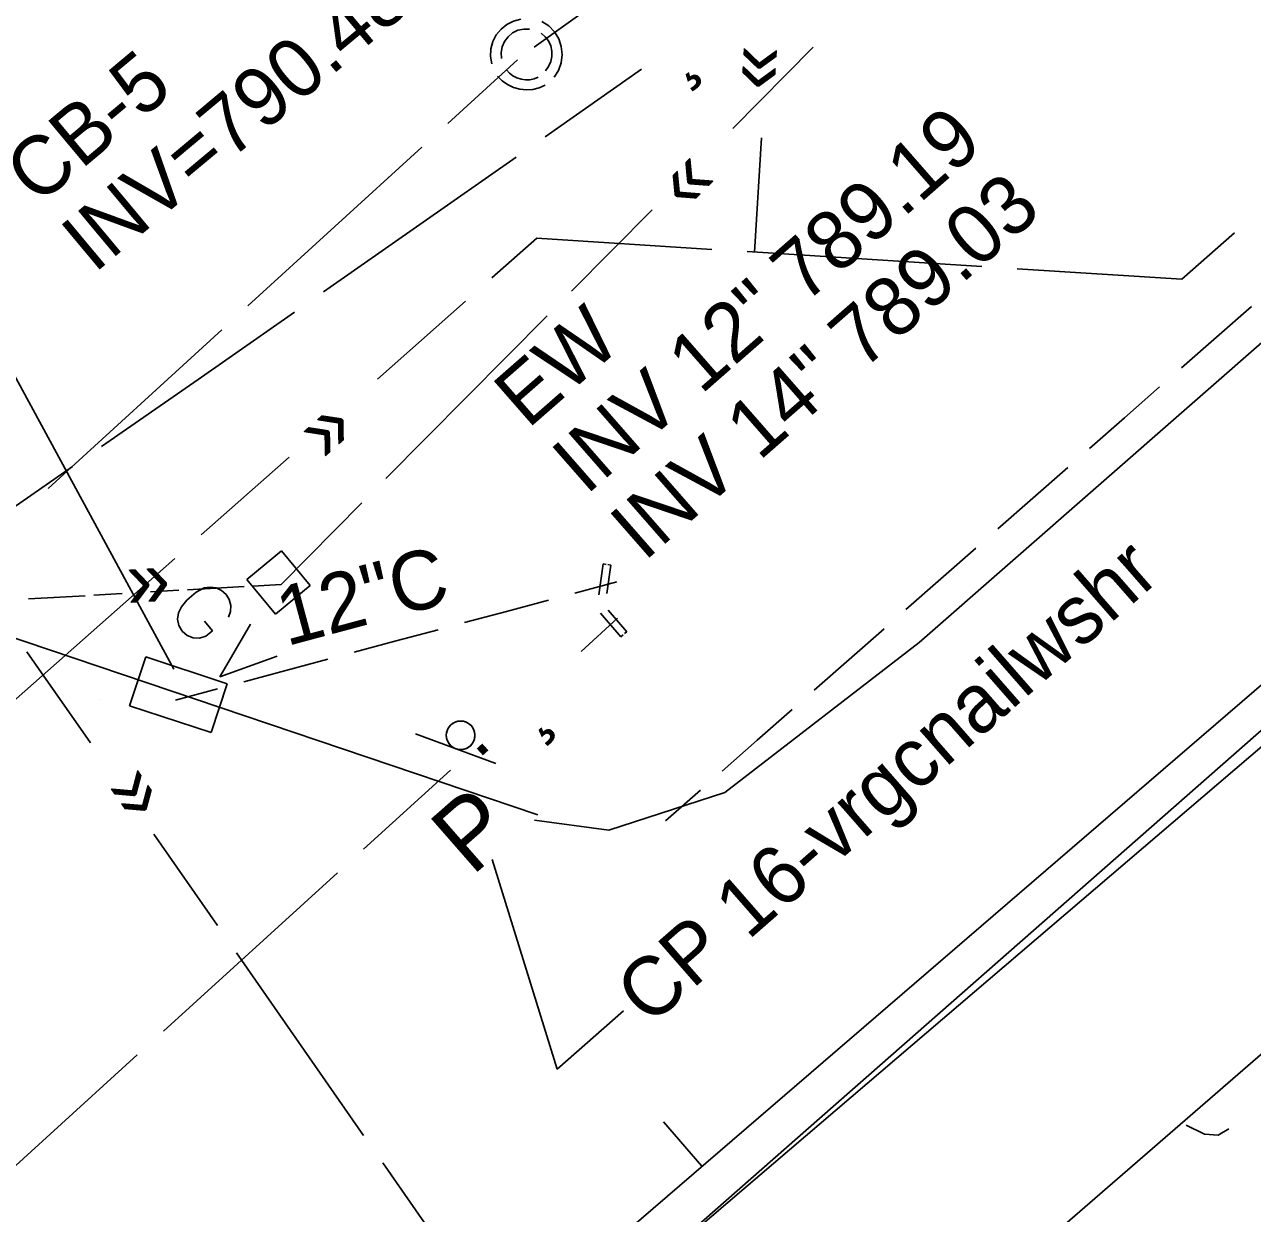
# Model space of a CAD drawing. Extents: x 2443269 to 2494951, y 591171 to 622130.
# Drawn here: x 2461660.8 to 2461765.2, y 603846.4 to 603947.5 of the extents above; entities that cross this region are included whole.
import ezdxf

# ---------------------------------------------------------------- set-up
doc = ezdxf.new("R2010")
doc.units = 0
for name, color, linetype in [('DESIGN - SHEET - Light Grid', 7, 'Continuous'), ('SURVEY - CENTERLINE - Existing Roads', 7, 'Continuous'), ('SURVEY - CENTERLINE - Preliminary', 7, 'Continuous'), ('SURVEY - CENTERLINE - Preliminary Text', 7, 'Continuous'), ('SURVEY - CONTROL with Text', 7, 'Continuous'), ('SURVEY - DRAINAGE - Area Shapes', 7, 'Continuous'), ('SURVEY - DRAINAGE - Bridge Deck with Text', 7, 'Continuous'), ('SURVEY - DRAINAGE - Bridges', 7, 'Continuous'), ('SURVEY - DRAINAGE - Pipes and Culverts Text', 7, 'Continuous'), ('SURVEY - DRAINAGE - Storm Sewer', 7, 'Continuous'), ('SURVEY - DRAINAGE - Storm Sewer Text', 7, 'Continuous'), ('SURVEY - TRAFFIC CONTROL - Signs and Devices with Text', 7, 'Continuous'), ('SURVEY - TRANSPORTATION - Features', 7, 'Continuous'), ('SURVEY - TRANSPORTATION - Roads', 7, 'Continuous'), ('SURVEY - UTILITIES - Gas with Text', 7, 'Continuous'), ('SURVEY - UTILITIES - Sanitary Sewer with Text', 7, 'Continuous'), ('SURVEY - UTILITIES - Telephone (Underground) with Text', 7, 'Continuous'), ('SURVEY - UTILITIES - Water with Text', 7, 'Continuous')]:
    doc.layers.add(name, color=color, linetype=linetype)

# ---------------------------------------------------------------- blocks, each defined once
blk = doc.blocks.new('xcb')
at = {"layer": 'SURVEY - DRAINAGE - Storm Sewer'}
for p, q in [((-3.648, 0), (-3.648, 2.188)), ((-3.648, 2.188), (-3.648, 2.188)), ((-3.648, 2.188), (3.648, 2.188)), ((3.648, 2.188), (3.648, 2.188)), ((3.648, 2.188), (3.648, -2.188)), ((-3.648, -2.188), (-3.648, 0)), ((3.648, -2.188), (-3.648, -2.188)), ((-3.648, -2.188), (-3.648, -2.188)), ((3.648, -2.188), (3.648, -2.188))]:
    blk.add_line(p, q, dxfattribs=at)
blk = doc.blocks.new('xsign')
at = {"layer": 'SURVEY - TRAFFIC CONTROL - Signs and Devices with Text'}
for p, q in [((1.216, 3.648), (1.216, -3.648)), ((-0.497, 1.109), (-0.66, 1.02)), ((-0.322, 1.172), (-0.497, 1.109)), ((-0.497, 1.109), (-0.497, 1.109)), ((-0.139, 1.207), (-0.322, 1.172)), ((-0.322, 1.172), (-0.322, 1.172)), ((0.046, 1.215), (-0.139, 1.207)), ((-0.139, 1.207), (-0.139, 1.207)), ((0.231, 1.193), (0.046, 1.215)), ((0.046, 1.215), (0.046, 1.215)), ((0.411, 1.144), (0.231, 1.193)), ((0.231, 1.193), (0.231, 1.193)), ((0.58, 1.068), (0.411, 1.144)), ((0.411, 1.144), (0.411, 1.144)), ((0.737, 0.967), (0.58, 1.068)), ((0.58, 1.068), (0.58, 1.068)), ((-1.184, 0.277), (-1.212, 0.093)), ((-1.212, 0.093), (-1.212, 0.093)), ((-1.212, 0.093), (-1.212, -0.093)), ((-1.127, 0.454), (-1.184, 0.277)), ((-1.184, 0.277), (-1.184, 0.277)), ((-1.045, 0.621), (-1.127, 0.454)), ((-1.127, 0.454), (-1.127, 0.454)), ((-0.938, 0.773), (-1.045, 0.621)), ((-1.045, 0.621), (-1.045, 0.621)), ((-0.809, 0.907), (-0.938, 0.773)), ((-0.938, 0.773), (-0.938, 0.773)), ((-0.66, 1.02), (-0.809, 0.907)), ((-0.809, 0.907), (-0.809, 0.907)), ((-0.66, 1.02), (-0.66, 1.02)), ((0.876, 0.843), (0.737, 0.967)), ((0.737, 0.967), (0.737, 0.967)), ((0.994, 0.699), (0.876, 0.843)), ((0.876, 0.843), (0.876, 0.843)), ((1.089, 0.539), (0.994, 0.699)), ((0.994, 0.699), (0.994, 0.699)), ((1.159, 0.366), (1.089, 0.539)), ((1.089, 0.539), (1.089, 0.539)), ((1.201, 0.185), (1.159, 0.366)), ((1.159, 0.366), (1.159, 0.366)), ((1.216, 0), (1.201, 0.185)), ((1.201, 0.185), (1.201, 0.185)), ((1.201, -0.185), (1.216, 0)), ((-1.212, -0.093), (-1.212, -0.093)), ((-1.212, -0.093), (-1.184, -0.277)), ((-1.184, -0.277), (-1.184, -0.277)), ((-1.184, -0.277), (-1.127, -0.454)), ((-1.127, -0.454), (-1.127, -0.454)), ((-1.127, -0.454), (-1.045, -0.621)), ((-1.045, -0.621), (-1.045, -0.621)), ((-1.045, -0.621), (-0.938, -0.773)), ((-0.938, -0.773), (-0.938, -0.773)), ((-0.938, -0.773), (-0.809, -0.907)), ((-0.809, -0.907), (-0.809, -0.907)), ((-0.809, -0.907), (-0.66, -1.02)), ((-0.66, -1.02), (-0.66, -1.02)), ((-0.66, -1.02), (-0.497, -1.109)), ((0.58, -1.068), (0.737, -0.967)), ((0.737, -0.967), (0.876, -0.843)), ((0.737, -0.967), (0.737, -0.967)), ((0.876, -0.843), (0.994, -0.699)), ((0.876, -0.843), (0.876, -0.843)), ((0.994, -0.699), (1.089, -0.539)), ((0.994, -0.699), (0.994, -0.699)), ((1.089, -0.539), (1.159, -0.366)), ((1.089, -0.539), (1.089, -0.539)), ((1.159, -0.366), (1.201, -0.185)), ((1.159, -0.366), (1.159, -0.366)), ((1.201, -0.185), (1.201, -0.185)), ((-0.497, -1.109), (-0.497, -1.109)), ((-0.497, -1.109), (-0.322, -1.172)), ((-0.322, -1.172), (-0.322, -1.172)), ((-0.322, -1.172), (-0.139, -1.207)), ((-0.139, -1.207), (-0.139, -1.207)), ((-0.139, -1.207), (0.046, -1.215)), ((0.046, -1.215), (0.231, -1.193)), ((0.046, -1.215), (0.046, -1.215)), ((0.231, -1.193), (0.411, -1.144)), ((0.231, -1.193), (0.231, -1.193)), ((0.411, -1.144), (0.58, -1.068)), ((0.411, -1.144), (0.411, -1.144)), ((0.58, -1.068), (0.58, -1.068))]:
    blk.add_line(p, q, dxfattribs=at)
blk.add_circle((0, 0), 1.216, dxfattribs=at)
blk = doc.blocks.new('xmh')
at = {"layer": 'SURVEY - CENTERLINE - Existing Roads'}
for p, q in [((-1.773, 2.501), (-2.286, 2.034)), ((-1.171, 2.844), (-1.773, 2.501)), ((-1.773, 2.501), (-1.773, 2.501)), ((-0.508, 3.048), (-1.171, 2.844)), ((-1.171, 2.844), (-1.171, 2.844)), ((-0.304, 2.133), (-0.748, 2.036)), ((1.042, 2.883), (0.508, 3.048)), ((0.864, 2.014), (0.508, 2.133)), ((1.539, 2.628), (1.042, 2.883)), ((1.042, 2.883), (1.042, 2.883)), ((1.985, 2.291), (1.539, 2.628)), ((1.539, 2.628), (1.539, 2.628)), ((2.366, 1.882), (1.985, 2.291)), ((1.985, 2.291), (1.985, 2.291)), ((-2.684, 1.466), (-2.948, 0.825)), ((-2.286, 2.034), (-2.684, 1.466)), ((-2.684, 1.466), (-2.684, 1.466)), ((-2.286, 2.034), (-2.286, 2.034)), ((-1.822, 1.23), (-2.039, 0.831)), ((-1.525, 1.574), (-1.822, 1.23)), ((-1.822, 1.23), (-1.822, 1.23)), ((-1.161, 1.847), (-1.525, 1.574)), ((-1.525, 1.574), (-1.525, 1.574)), ((-0.748, 2.036), (-1.161, 1.847)), ((-1.161, 1.847), (-1.161, 1.847)), ((-0.748, 2.036), (-0.748, 2.036)), ((1.194, 1.835), (0.864, 2.014)), ((0.864, 2.014), (0.864, 2.014)), ((1.487, 1.599), (1.194, 1.835)), ((1.194, 1.835), (1.194, 1.835)), ((1.734, 1.316), (1.487, 1.599)), ((1.487, 1.599), (1.487, 1.599)), ((1.927, 0.994), (1.734, 1.316)), ((1.734, 1.316), (1.734, 1.316)), ((2.671, 1.413), (2.366, 1.882)), ((2.366, 1.882), (2.366, 1.882)), ((2.89, 0.899), (2.671, 1.413)), ((2.671, 1.413), (2.671, 1.413)), ((-2.948, 0.825), (-3.065, 0.141)), ((-3.065, 0.141), (-3.065, 0.141)), ((-3.065, 0.141), (-3.03, -0.551)), ((-2.948, 0.825), (-2.948, 0.825)), ((-2.167, 0.395), (-2.198, -0.058)), ((-2.039, 0.831), (-2.167, 0.395)), ((-2.167, 0.395), (-2.167, 0.395)), ((-2.039, 0.831), (-2.039, 0.831)), ((2.061, 0.643), (1.927, 0.994)), ((1.927, 0.994), (1.927, 0.994)), ((2.13, 0.274), (2.061, 0.643)), ((2.061, 0.643), (2.061, 0.643)), ((2.133, -0.101), (2.13, 0.274)), ((2.13, 0.274), (2.13, 0.274)), ((3.017, 0.354), (2.89, 0.899)), ((2.89, 0.899), (2.89, 0.899)), ((3.048, -0.203), (3.017, 0.354)), ((3.017, 0.354), (3.017, 0.354)), ((-3.03, -0.551), (-3.03, -0.551)), ((-3.03, -0.551), (-2.844, -1.219)), ((-2.198, -0.058), (-2.198, -0.058)), ((-2.198, -0.058), (-2.133, -0.508)), ((-1.625, -1.422), (-1.25, -1.756)), ((-1.25, -1.756), (-1.25, -1.756)), ((-1.25, -1.756), (-0.808, -1.995)), ((-0.808, -1.995), (-0.808, -1.995)), ((-0.808, -1.995), (-0.323, -2.125)), ((0.178, -2.14), (0.67, -2.038)), ((0.67, -2.038), (1.125, -1.825)), ((0.67, -2.038), (0.67, -2.038)), ((1.125, -1.825), (1.518, -1.512)), ((1.125, -1.825), (1.125, -1.825)), ((1.518, -1.512), (1.828, -1.117)), ((1.518, -1.512), (1.518, -1.512)), ((1.958, -2.32), (2.403, -1.862)), ((2.403, -1.862), (2.743, -1.32)), ((2.403, -1.862), (2.403, -1.862)), ((-1.625, -2.54), (-1.054, -2.827)), ((-1.054, -2.827), (-1.054, -2.827)), ((-1.054, -2.827), (-0.436, -2.988)), ((-0.436, -2.988), (-0.436, -2.988)), ((-0.436, -2.988), (0.202, -3.016)), ((-0.323, -2.125), (-0.323, -2.125)), ((-0.323, -2.125), (0.178, -2.14)), ((0.178, -2.14), (0.178, -2.14)), ((0.202, -3.016), (0.832, -2.91)), ((0.202, -3.016), (0.202, -3.016)), ((0.832, -2.91), (1.426, -2.675)), ((0.832, -2.91), (0.832, -2.91)), ((1.426, -2.675), (1.958, -2.32)), ((1.426, -2.675), (1.426, -2.675)), ((1.958, -2.32), (1.958, -2.32))]:
    blk.add_line(p, q, dxfattribs=at)
blk = doc.blocks.new('xgv')
at = {"layer": 'SURVEY - CENTERLINE - Existing Roads'}
for p, q in [((-2.03, 1.867), (1.786, 1.867)), ((-2.03, -1.948), (-2.03, 1.867)), ((1.786, 1.867), (1.786, 1.867)), ((1.786, 1.867), (1.786, -1.948)), ((1.786, -1.948), (-2.03, -1.948)), ((-2.03, -1.948), (-2.03, -1.948)), ((1.786, -1.948), (1.786, -1.948)), ((-2.192, -4.109), (-2.702, -4.185)), ((-1.681, -4.185), (-2.192, -4.109)), ((-2.192, -4.109), (-2.192, -4.109)), ((1.055, -4.141), (2.842, -9.013)), ((2.842, -9.013), (4.628, -4.141)), ((-3.816, -5.196), (-3.978, -5.927)), ((-3.551, -4.753), (-3.816, -5.196)), ((-3.816, -5.196), (-3.816, -5.196)), ((-3.169, -4.406), (-3.551, -4.753)), ((-3.551, -4.753), (-3.551, -4.753)), ((-2.702, -4.185), (-3.169, -4.406)), ((-3.169, -4.406), (-3.169, -4.406)), ((-2.702, -4.185), (-2.702, -4.185)), ((-1.215, -4.406), (-1.681, -4.185)), ((-1.681, -4.185), (-1.681, -4.185)), ((-0.833, -4.753), (-1.215, -4.406)), ((-1.215, -4.406), (-1.215, -4.406)), ((-0.568, -5.196), (-0.833, -4.753)), ((-0.833, -4.753), (-0.833, -4.753)), ((-3.978, -5.927), (-3.978, -5.927)), ((-3.978, -5.927), (-3.978, -6.983)), ((-3.978, -6.983), (-3.978, -6.983)), ((-3.978, -6.983), (-3.816, -7.714)), ((-0.568, -6.983), (-1.624, -6.983)), ((-0.568, -7.714), (-0.568, -6.983)), ((-0.568, -6.983), (-0.568, -6.983)), ((-3.816, -7.714), (-3.816, -7.714)), ((-3.816, -7.714), (-3.595, -8.219)), ((-3.595, -8.219), (-3.595, -8.219)), ((-3.595, -8.219), (-3.221, -8.626)), ((-1.162, -8.626), (-0.789, -8.219)), ((-0.789, -8.219), (-0.568, -7.714)), ((-0.789, -8.219), (-0.789, -8.219)), ((-0.568, -7.714), (-0.568, -7.714)), ((-3.221, -8.626), (-3.221, -8.626)), ((-3.221, -8.626), (-2.736, -8.889)), ((-2.736, -8.889), (-2.736, -8.889)), ((-2.736, -8.889), (-2.192, -8.979)), ((-2.192, -8.979), (-1.648, -8.889)), ((-2.192, -8.979), (-2.192, -8.979)), ((-1.648, -8.889), (-1.162, -8.626)), ((-1.648, -8.889), (-1.648, -8.889)), ((-1.162, -8.626), (-1.162, -8.626)), ((2.842, -9.013), (2.842, -9.013))]:
    blk.add_line(p, q, dxfattribs=at)

msp = doc.modelspace()

# ---------------------------------------------------------------- linework, layer by layer
at = {"layer": 'SURVEY - CENTERLINE - Preliminary'}
msp.add_line((2461027.564, 603255.866), (2461862.046, 603974.041), dxfattribs=at)
at = {"layer": 'SURVEY - CENTERLINE - Preliminary Text'}
msp.add_line((2461718.414, 603850.428), (2461715.152, 603854.217), dxfattribs=at)
at = {"layer": 'SURVEY - CONTROL with Text'}
for p, q in [((2461699.13, 603879.262), (2461699.13, 603879.262)), ((2461700.579, 603876.499), (2461706.097, 603858.696)), ((2461706.097, 603858.696), (2461711.74, 603863.636))]:
    msp.add_line(p, q, dxfattribs=at)
at = {"layer": 'SURVEY - DRAINAGE - Area Shapes'}
for points in [[(2462060.635, 604143.095), (2461848.299, 603959.822), (2461576.077, 603720.683), (2461449.419, 603610.093), (2461410.142, 603573.721), (2461409.176, 603574.452), (2461131.431, 603332.513), (2461004.436, 603211.654), (2460938.081, 603214.123), (2460794.953, 603154.254), (2460500.883, 603026.605), (2460430.425, 602977.02), (2460281.4, 602917.115), (2460257.701, 602934.659), (2460206.298, 602981.516), (2460071.547, 603153.663), (2460018.179, 603200.508), (2459758.643, 603208.715)], [(2462060.635, 604143.095), (2461831.285, 603941.863), (2461669.654, 603803.862), (2461510.858, 603665.86), (2461410.665, 603574.175), (2461183.813, 603377.57), (2461049.593, 603259.418), (2461004.436, 603211.654), (2460954.126, 603153.554), (2460871.892, 603048.635), (2460762.247, 602859.592), (2460703.644, 602723.481)]]:
    msp.add_lwpolyline(points, dxfattribs=at)
at = {"layer": 'SURVEY - DRAINAGE - Bridges'}
for p, q in [((2461709.648, 603898.999), (2461710.02, 603901.634)), ((2461710.02, 603901.634), (2461710.02, 603901.634)), ((2461710.02, 603901.634), (2461710.268, 603901.599)), ((2461710.33, 603899.131), (2461710.67, 603901.542)), ((2461710.422, 603901.577), (2461710.67, 603901.542)), ((2461710.67, 603901.542), (2461710.67, 603901.542)), ((2461710.67, 603901.542), (2461710.67, 603901.542)), ((2461711.536, 603895.45), (2461709.797, 603897.464)), ((2461712.035, 603895.876), (2461710.444, 603897.72)), ((2461711.726, 603895.612), (2461711.536, 603895.45)), ((2461711.536, 603895.45), (2461711.536, 603895.45)), ((2461712.035, 603895.876), (2461711.845, 603895.714))]:
    msp.add_line(p, q, dxfattribs=at)
at = {"layer": 'SURVEY - DRAINAGE - Pipes and Culverts Text'}
msp.add_line((2461673.51, 603892.679), (2461653.995, 603928.658), dxfattribs=at)
at = {"layer": 'SURVEY - DRAINAGE - Storm Sewer'}
for p, q in [((2461707.6, 603899.16), (2461711.173, 603900.118)), ((2461701.793, 603897.602), (2461705.367, 603898.561)), ((2461698.22, 603896.644), (2461701.793, 603897.602)), ((2461708.151, 603894.197), (2461711.253, 603897.016)), ((2461692.413, 603895.086), (2461695.986, 603896.045)), ((2461688.839, 603894.128), (2461692.413, 603895.086)), ((2461683.033, 603892.571), (2461686.606, 603893.529)), ((2461679.459, 603891.612), (2461683.033, 603892.571)), ((2461673.652, 603890.055), (2461677.226, 603891.013)), ((2461667.176, 603890.095), (2461667.176, 603890.095)), ((2461689.649, 603877.383), (2461697.05, 603884.108)), ((2461672.628, 603861.914), (2461687.429, 603875.365)), ((2461663.007, 603853.171), (2461670.408, 603859.896)), ((2461655.607, 603846.445), (2461663.007, 603853.171))]:
    msp.add_line(p, q, dxfattribs=at)
at = {"layer": 'SURVEY - TRANSPORTATION - Features'}
for p, q in [((2461762.166, 603920.918), (2461765.142, 603923.528)), ((2461759.19, 603918.309), (2461762.166, 603920.918)), ((2461754.354, 603914.068), (2461757.33, 603916.678)), ((2461751.378, 603911.459), (2461754.354, 603914.068)), ((2461746.543, 603907.218), (2461749.518, 603909.828)), ((2461743.567, 603904.608), (2461746.543, 603907.218)), ((2461738.734, 603900.371), (2461741.707, 603902.977)), ((2461735.758, 603897.754), (2461738.731, 603900.368)), ((2461738.731, 603900.368), (2461738.734, 603900.371)), ((2461730.928, 603893.507), (2461733.9, 603896.121)), ((2461727.955, 603890.894), (2461730.928, 603893.507)), ((2461723.125, 603886.647), (2461726.098, 603889.261)), ((2461720.152, 603884.034), (2461723.125, 603886.647)), ((2461715.322, 603879.787), (2461718.295, 603882.4)), ((2461761.145, 603853.156), (2461759.594, 603853.931)), ((2461762.32, 603853.087), (2461761.145, 603853.156)), ((2461763.22, 603853.609), (2461762.32, 603853.087))]:
    msp.add_line(p, q, dxfattribs=at)
at = {"layer": 'SURVEY - TRANSPORTATION - Roads'}
for points in [[(2461704.19, 603879.846), (2461710.507, 603878.998), (2461720.352, 603882.211), (2461736.892, 603894.969), (2461821.567, 603969.133), (2462007.389, 604131.918), (2462224.619, 604322.385), (2462361.423, 604442.233), (2462529.864, 604589.484), (2462660.404, 604704.382), (2462778.493, 604807.784)], [(2462071.145, 604124.544), (2461629.453, 603741.628), (2461455.581, 603598.646), (2461236.687, 603409.846), (2461108.833, 603293.268), (2461034.411, 603218.551), (2460976.537, 603154.795), (2460914.853, 603075.347)], [(2461704.455, 603880.32), (2461654.602, 603897.133), (2461651.552, 603898.687), (2461648.659, 603902.712), (2461628.484, 603937.126), (2461600.514, 603982.538)]]:
    msp.add_lwpolyline(points, dxfattribs=at)
at = {"layer": 'SURVEY - UTILITIES - Gas with Text'}
for p, q in [((2461721.031, 603938.656), (2461727.887, 603945.577)), ((2461707.319, 603924.813), (2461714.175, 603931.734)), ((2461691.549, 603908.895), (2461705.262, 603922.737)), ((2461682.636, 603899.897), (2461689.493, 603906.818)), ((2461669.128, 603899.12), (2461666.716, 603898.981)), ((2461673.952, 603899.397), (2461671.54, 603899.259)), ((2461679.5, 603899.717), (2461674.676, 603899.439)), ((2461682.636, 603899.897), (2461680.224, 603899.758)), ((2461665.992, 603898.939), (2461661.167, 603898.662)), ((2461666.43, 603886.417), (2461661.028, 603894.176)), ((2461677.232, 603870.9), (2461671.831, 603878.659)), ((2461689.655, 603853.054), (2461678.852, 603868.572)), ((2461696.676, 603842.968), (2461691.275, 603850.727))]:
    msp.add_line(p, q, dxfattribs=at)
at = {"layer": 'SURVEY - UTILITIES - Sanitary Sewer with Text'}
for p, q in [((2461714.505, 603953.011), (2461704.147, 603945.561)), ((2461696.808, 603939.075), (2461702.734, 603944.486)), ((2461687.208, 603930.309), (2461694.592, 603937.052)), ((2461679.823, 603923.566), (2461687.208, 603930.309)), ((2461662.839, 603908.057), (2461677.608, 603921.543))]:
    msp.add_line(p, q, dxfattribs=at)
at = {"layer": 'SURVEY - UTILITIES - Telephone (Underground) with Text'}
for p, q in [((2461705.089, 603937.949), (2461713.281, 603943.685)), ((2461686.248, 603924.757), (2461702.632, 603936.229)), ((2461675.599, 603917.301), (2461683.791, 603923.037)), ((2461675.599, 603917.301), (2461667.373, 603911.616)), ((2461664.905, 603909.91), (2461648.452, 603898.539))]:
    msp.add_line(p, q, dxfattribs=at)
at = {"layer": 'SURVEY - UTILITIES - Water with Text'}
for p, q in [((2461723.493, 603937.851), (2461722.878, 603928.144)), ((2461759.223, 603925.84), (2461763.688, 603929.789)), ((2461700.567, 603925.954), (2461704.372, 603929.316)), ((2461704.372, 603929.316), (2461719.264, 603928.373)), ((2461722.258, 603928.183), (2461742.218, 603926.918)), ((2461745.212, 603926.728), (2461759.223, 603925.84)), ((2461690.827, 603917.344), (2461698.319, 603923.967)), ((2461675.842, 603904.098), (2461683.334, 603910.721)), ((2461658.609, 603888.866), (2461673.594, 603902.111))]:
    msp.add_line(p, q, dxfattribs=at)

# ---------------------------------------------------------------- block references
at = {"layer": 'DESIGN - SHEET - Light Grid'}
for name, p, rotation in [('xcb', (2461673.91, 603890.518), 161.800230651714), ('xsign', (2461697.901, 603887.068), -110.27036908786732)]:
    msp.add_blockref(name, p, dxfattribs=dict(at, rotation=rotation))
at = {"layer": 'SURVEY - UTILITIES - Gas with Text', "rotation": -50.15171211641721}
msp.add_blockref('xgv', (2461682.526, 603899.991), dxfattribs=at)
at = {"layer": 'SURVEY - UTILITIES - Sanitary Sewer with Text', "rotation": -138.83860970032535}
msp.add_blockref('xmh', (2461703.478, 603944.964), dxfattribs=at)

# ---------------------------------------------------------------- texts
at = {"layer": 'SURVEY - CONTROL with Text'}
for s, height, p in [('CP 16-vrgcnailwshr', 5, (2461713.951, 603862.248)), ('P', 6, (2461698.848, 603875.029))]:
    msp.add_text(s, height=height, rotation=41.19546, dxfattribs=at).set_placement(p)
at = {"layer": 'SURVEY - DRAINAGE - Bridge Deck with Text'}
for s, p in [('INV 12" 789.19', (2461708.553, 603907.409)), ('INV 14" 789.03', (2461713.493, 603901.765)), ('EW', (2461703.613, 603913.052))]:
    msp.add_text(s, height=5, rotation=41.19546, dxfattribs=at).set_placement(p)
at = {"layer": 'SURVEY - DRAINAGE - Pipes and Culverts Text'}
for s, p in [('INV=790.488', (2461666.737, 603926.269)), ('CB-5 ', (2461661.93, 603932.026))]:
    msp.add_text(s, height=5, rotation=39.86024, dxfattribs=at).set_placement(p)
at = {"layer": 'SURVEY - DRAINAGE - Storm Sewer'}
for s, p in [('¸', (2461703.973, 603887.022)), ('·', (2461700.273, 603883.659))]:
    msp.add_text(s, height=5, rotation=42.26435, dxfattribs=at).set_placement(p)
at = {"layer": 'SURVEY - DRAINAGE - Storm Sewer Text'}
msp.add_text('12"C', height=5, rotation=15.01333, dxfattribs=at).set_placement((2461683.088, 603894.629))
at = {"layer": 'SURVEY - UTILITIES - Gas with Text'}
for rotation, p in [(45.27027, (2461717.326, 603931.363)), (183.29385, (2461673.102, 603901.853)), (124.84323, (2461672.848, 603881.573))]:
    msp.add_text('«', height=5, rotation=rotation, dxfattribs=at).set_placement(p)
at = {"layer": 'SURVEY - UTILITIES - Telephone (Underground) with Text'}
msp.add_text('¸', height=5, rotation=34.99922, dxfattribs=at).set_placement((2461716.421, 603942.832))
at = {"layer": 'SURVEY - UTILITIES - Water with Text'}
for rotation, p in [(266.37367, (2461721.49, 603945.774)), (41.47427, (2461686.551, 603910.228))]:
    msp.add_text('»', height=5, rotation=rotation, dxfattribs=at).set_placement(p)

doc.saveas('drawing.dxf')
